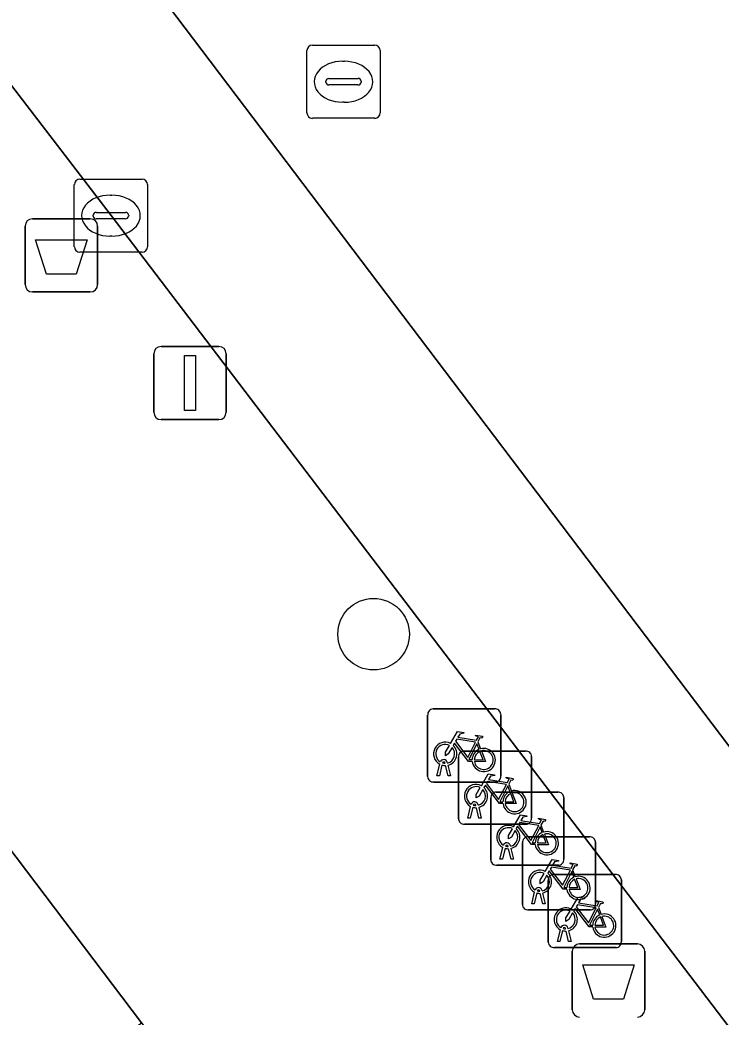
# Model space of a CAD drawing. Extents: x 160030 to 160839, y 385325 to 386450.
# Drawn here: x 160304.69 to 160314.28, y 385951.19 to 385964.82 of the extents above; entities that cross this region are included whole.
import ezdxf

# ---------------------------------------------------------------- set-up
doc = ezdxf.new("R2010")
doc.units = 0
for name, color, linetype in [('IMGEO_Afvalbak', 7, 'Continuous'), ('IMGEO_Boom', 7, 'Continuous'), ('IMGEO_Fietsenrek', 7, 'Continuous'), ('IMGEO_Kolk', 7, 'Continuous'), ('IMGEO_Lichtmast', 7, 'Continuous'), ('IMGEO_Pand', 7, 'Continuous'), ('IMGEO_Parkeervlak_open', 7, 'Continuous'), ('IMGEO_Rioolput', 7, 'Continuous'), ('IMGEO_Voetpad_open', 7, 'Continuous')]:
    doc.layers.add(name, color=color, linetype=linetype)

msp = doc.modelspace()

# ---------------------------------------------------------------- linework, layer by layer
at = {"layer": 'IMGEO_Afvalbak'}
for p, q in [((160304.865, 385962.102), (160305.655, 385962.102)), ((160305.655, 385962.102), (160304.865, 385962.102)), ((160304.765, 385961.202), (160304.765, 385962.002)), ((160304.765, 385962.002), (160304.765, 385961.202)), ((160305.755, 385962.002), (160305.755, 385961.202)), ((160305.755, 385961.202), (160305.755, 385962.002)), ((160305.655, 385961.102), (160304.865, 385961.102)), ((160304.865, 385961.102), (160305.655, 385961.102)), ((160312.344, 385952.188), (160313.134, 385952.188)), ((160313.134, 385952.188), (160312.344, 385952.188)), ((160312.244, 385951.288), (160312.244, 385952.088)), ((160312.244, 385952.088), (160312.244, 385951.288)), ((160313.234, 385952.088), (160313.234, 385951.288)), ((160313.234, 385951.288), (160313.234, 385952.088))]:
    msp.add_line(p, q, dxfattribs=at)
for points in [[(160304.908, 385961.816), (160305.612, 385961.816), (160305.463, 385961.346), (160305.057, 385961.346), (160304.908, 385961.816)], [(160312.387, 385951.902), (160313.091, 385951.902), (160312.942, 385951.432), (160312.536, 385951.432), (160312.387, 385951.902)]]:
    msp.add_lwpolyline(points, dxfattribs=at)
for centre, start, end in [((160304.865, 385962.002), 90, 180), ((160304.865, 385962.002), 90, 180), ((160305.655, 385962.002), 0, 90), ((160305.655, 385962.002), 360, 90), ((160304.865, 385961.202), 180, 270), ((160304.865, 385961.202), 180, 270), ((160305.655, 385961.202), 270, 0), ((160305.655, 385961.202), 270, 0), ((160312.344, 385952.088), 90, 180), ((160312.344, 385952.088), 90, 180), ((160313.134, 385952.088), 0, 90), ((160313.134, 385952.088), 360, 90), ((160312.344, 385951.288), 180, 270), ((160312.344, 385951.288), 180, 270), ((160313.134, 385951.288), 270, 0), ((160313.134, 385951.288), 270, 0)]:
    msp.add_arc(centre, 0.1, start, end, dxfattribs=at)
at = {"layer": 'IMGEO_Boom'}
msp.add_circle((160309.528, 385956.423), 0.489, dxfattribs=at)
at = {"layer": 'IMGEO_Fietsenrek'}
for p, q in [((160310.267, 385954.477), (160310.267, 385955.318)), ((160310.267, 385955.318), (160310.267, 385954.477)), ((160310.342, 385955.402), (160311.183, 385955.402)), ((160311.183, 385955.402), (160310.342, 385955.402)), ((160311.267, 385955.327), (160311.267, 385954.486)), ((160311.267, 385954.486), (160311.267, 385955.327)), ((160310.954, 385954.951), (160310.99, 385954.856)), ((160310.688, 385953.9), (160310.688, 385954.741)), ((160310.688, 385954.741), (160310.688, 385953.9)), ((160310.763, 385954.825), (160311.604, 385954.825)), ((160311.604, 385954.825), (160310.763, 385954.825)), ((160311.688, 385954.75), (160311.688, 385953.909)), ((160311.688, 385953.909), (160311.688, 385954.75)), ((160310.394, 385954.486), (160310.433, 385954.646)), ((160310.463, 385954.634), (160310.428, 385954.486)), ((160310.505, 385954.658), (160310.504, 385954.662)), ((160310.546, 385954.486), (160310.512, 385954.628)), ((160310.536, 385954.669), (160310.537, 385954.662)), ((160310.544, 385954.632), (160310.579, 385954.486)), ((160310.428, 385954.486), (160310.394, 385954.486)), ((160310.579, 385954.486), (160310.546, 385954.486)), ((160311.192, 385954.402), (160310.351, 385954.402)), ((160310.351, 385954.402), (160311.192, 385954.402)), ((160311.375, 385954.374), (160311.411, 385954.279)), ((160311.204, 385954.264), (160312.045, 385954.264)), ((160312.045, 385954.264), (160311.204, 385954.264)), ((160312.129, 385954.189), (160312.129, 385953.348)), ((160312.129, 385953.348), (160312.129, 385954.189)), ((160310.815, 385953.909), (160310.854, 385954.069)), ((160310.884, 385954.057), (160310.849, 385953.909)), ((160310.926, 385954.081), (160310.925, 385954.085)), ((160310.967, 385953.909), (160310.933, 385954.051)), ((160310.957, 385954.092), (160310.958, 385954.085)), ((160310.965, 385954.055), (160311, 385953.909)), ((160311.129, 385953.339), (160311.129, 385954.18)), ((160311.129, 385954.18), (160311.129, 385953.339)), ((160310.849, 385953.909), (160310.815, 385953.909)), ((160311, 385953.909), (160310.967, 385953.909)), ((160311.613, 385953.825), (160310.772, 385953.825)), ((160310.772, 385953.825), (160311.613, 385953.825)), ((160311.816, 385953.813), (160311.852, 385953.718)), ((160311.637, 385953.653), (160312.478, 385953.653)), ((160312.478, 385953.653), (160311.637, 385953.653)), ((160311.256, 385953.348), (160311.295, 385953.508)), ((160311.367, 385953.52), (160311.366, 385953.524)), ((160311.398, 385953.531), (160311.399, 385953.524)), ((160311.562, 385952.728), (160311.562, 385953.569)), ((160311.562, 385953.569), (160311.562, 385952.728)), ((160312.562, 385953.578), (160312.562, 385952.737)), ((160312.562, 385952.737), (160312.562, 385953.578)), ((160311.325, 385953.496), (160311.29, 385953.348)), ((160311.408, 385953.348), (160311.374, 385953.49)), ((160311.406, 385953.494), (160311.441, 385953.348)), ((160312.054, 385953.264), (160311.213, 385953.264)), ((160311.213, 385953.264), (160312.054, 385953.264)), ((160311.29, 385953.348), (160311.256, 385953.348)), ((160311.441, 385953.348), (160311.408, 385953.348)), ((160311.99, 385953.138), (160312.831, 385953.138)), ((160312.831, 385953.138), (160311.99, 385953.138)), ((160312.249, 385953.202), (160312.285, 385953.107)), ((160311.915, 385952.213), (160311.915, 385953.054)), ((160311.915, 385953.054), (160311.915, 385952.213)), ((160312.915, 385953.063), (160312.915, 385952.222)), ((160312.915, 385952.222), (160312.915, 385953.063)), ((160311.689, 385952.737), (160311.728, 385952.897)), ((160311.758, 385952.885), (160311.723, 385952.737)), ((160311.8, 385952.909), (160311.799, 385952.913)), ((160311.841, 385952.737), (160311.807, 385952.879)), ((160311.831, 385952.92), (160311.832, 385952.913)), ((160311.839, 385952.883), (160311.874, 385952.737)), ((160311.723, 385952.737), (160311.689, 385952.737)), ((160311.874, 385952.737), (160311.841, 385952.737)), ((160312.602, 385952.687), (160312.638, 385952.592)), ((160312.487, 385952.653), (160311.646, 385952.653)), ((160311.646, 385952.653), (160312.487, 385952.653)), ((160312.042, 385952.222), (160312.081, 385952.382)), ((160312.111, 385952.37), (160312.076, 385952.222)), ((160312.153, 385952.394), (160312.152, 385952.398)), ((160312.194, 385952.222), (160312.16, 385952.364)), ((160312.184, 385952.405), (160312.185, 385952.398)), ((160312.192, 385952.368), (160312.227, 385952.222)), ((160312.84, 385952.138), (160311.999, 385952.138)), ((160311.999, 385952.138), (160312.84, 385952.138)), ((160312.076, 385952.222), (160312.042, 385952.222)), ((160312.227, 385952.222), (160312.194, 385952.222))]:
    msp.add_line(p, q, dxfattribs=at)
for points in [[(160310.58, 385954.928), (160310.675, 385955.092), (160310.761, 385955.078), (160310.763, 385955.069), (160310.707, 385955.058), (160310.68, 385955.013), (160310.936, 385954.972)], [(160310.936, 385954.972), (160310.961, 385955.021), (160310.955, 385955.025), (160310.932, 385955.029), (160310.92, 385955.036), (160310.919, 385955.039), (160310.921, 385955.044), (160311.016, 385955.029), (160311.018, 385955.019), (160311.008, 385955.006), (160310.996, 385955), (160310.982, 385955.006), (160310.954, 385954.951)], [(160310.601, 385954.876), (160310.549, 385954.786), (160310.509, 385954.761), (160310.51, 385954.808), (160310.565, 385954.902)], [(160310.876, 385954.684), (160310.826, 385954.684), (160310.635, 385954.935), (160310.616, 385954.903)], [(160310.923, 385954.947), (160310.666, 385954.988), (160310.649, 385954.959), (160310.816, 385954.739), (160310.923, 385954.947)], [(160310.971, 385954.849), (160310.941, 385954.926), (160310.832, 385954.708), (160310.875, 385954.708)], [(160310.905, 385954.708), (160311.025, 385954.707), (160310.981, 385954.821)], [(160311.001, 385954.828), (160311.056, 385954.683), (160310.906, 385954.683)], [(160311.001, 385954.351), (160311.096, 385954.515), (160311.182, 385954.501), (160311.184, 385954.492), (160311.128, 385954.481), (160311.101, 385954.436), (160311.357, 385954.395)], [(160311.357, 385954.395), (160311.382, 385954.444), (160311.376, 385954.448), (160311.353, 385954.452), (160311.341, 385954.459), (160311.34, 385954.462), (160311.342, 385954.467), (160311.437, 385954.452), (160311.439, 385954.442), (160311.429, 385954.429), (160311.417, 385954.423), (160311.403, 385954.429), (160311.375, 385954.374)], [(160311.022, 385954.299), (160310.97, 385954.209), (160310.93, 385954.184), (160310.931, 385954.231), (160310.986, 385954.325)], [(160311.297, 385954.107), (160311.247, 385954.107), (160311.056, 385954.358), (160311.037, 385954.326)], [(160311.344, 385954.37), (160311.087, 385954.411), (160311.07, 385954.382), (160311.237, 385954.162), (160311.344, 385954.37)], [(160311.392, 385954.272), (160311.362, 385954.349), (160311.253, 385954.131), (160311.296, 385954.131)], [(160311.326, 385954.131), (160311.446, 385954.13), (160311.402, 385954.244)], [(160311.422, 385954.251), (160311.477, 385954.106), (160311.327, 385954.106)], [(160311.442, 385953.79), (160311.537, 385953.954), (160311.623, 385953.94), (160311.625, 385953.931), (160311.569, 385953.92), (160311.542, 385953.875), (160311.798, 385953.834)], [(160311.738, 385953.546), (160311.688, 385953.546), (160311.497, 385953.797), (160311.478, 385953.765)], [(160311.785, 385953.809), (160311.528, 385953.85), (160311.511, 385953.821), (160311.678, 385953.601), (160311.785, 385953.809)], [(160311.833, 385953.711), (160311.803, 385953.788), (160311.694, 385953.57), (160311.737, 385953.57)], [(160311.798, 385953.834), (160311.823, 385953.883), (160311.817, 385953.887), (160311.794, 385953.891), (160311.782, 385953.898), (160311.781, 385953.901), (160311.783, 385953.906), (160311.878, 385953.891), (160311.88, 385953.881), (160311.87, 385953.868), (160311.858, 385953.862), (160311.844, 385953.868), (160311.816, 385953.813)], [(160311.463, 385953.738), (160311.411, 385953.648), (160311.371, 385953.623), (160311.372, 385953.67), (160311.427, 385953.764)], [(160311.767, 385953.57), (160311.887, 385953.569), (160311.843, 385953.683)], [(160311.863, 385953.69), (160311.918, 385953.545), (160311.768, 385953.545)], [(160311.875, 385953.179), (160311.97, 385953.343), (160312.056, 385953.329), (160312.058, 385953.32), (160312.002, 385953.309), (160311.975, 385953.264), (160312.231, 385953.223)], [(160312.218, 385953.198), (160311.961, 385953.239), (160311.944, 385953.21), (160312.111, 385952.99), (160312.218, 385953.198)], [(160312.231, 385953.223), (160312.256, 385953.272), (160312.25, 385953.276), (160312.227, 385953.28), (160312.215, 385953.287), (160312.214, 385953.29), (160312.216, 385953.295), (160312.311, 385953.28), (160312.313, 385953.27), (160312.303, 385953.257), (160312.291, 385953.251), (160312.277, 385953.257), (160312.249, 385953.202)], [(160311.896, 385953.127), (160311.844, 385953.037), (160311.804, 385953.012), (160311.805, 385953.059), (160311.86, 385953.153)], [(160312.171, 385952.935), (160312.121, 385952.935), (160311.93, 385953.186), (160311.911, 385953.154)], [(160312.266, 385953.1), (160312.236, 385953.177), (160312.127, 385952.959), (160312.17, 385952.959)], [(160312.2, 385952.959), (160312.32, 385952.958), (160312.276, 385953.072)], [(160312.296, 385953.079), (160312.351, 385952.934), (160312.201, 385952.934)], [(160312.228, 385952.664), (160312.323, 385952.828), (160312.409, 385952.814), (160312.411, 385952.805), (160312.355, 385952.794), (160312.328, 385952.749), (160312.584, 385952.708)], [(160312.571, 385952.683), (160312.314, 385952.724), (160312.297, 385952.695), (160312.464, 385952.475), (160312.571, 385952.683)], [(160312.584, 385952.708), (160312.609, 385952.757), (160312.603, 385952.761), (160312.58, 385952.765), (160312.568, 385952.772), (160312.567, 385952.775), (160312.569, 385952.78), (160312.664, 385952.765), (160312.666, 385952.755), (160312.656, 385952.742), (160312.644, 385952.736), (160312.63, 385952.742), (160312.602, 385952.687)], [(160312.249, 385952.612), (160312.197, 385952.522), (160312.157, 385952.497), (160312.158, 385952.544), (160312.213, 385952.638)], [(160312.524, 385952.42), (160312.474, 385952.42), (160312.283, 385952.671), (160312.264, 385952.639)], [(160312.619, 385952.585), (160312.589, 385952.662), (160312.48, 385952.444), (160312.523, 385952.444)], [(160312.553, 385952.444), (160312.673, 385952.443), (160312.629, 385952.557)], [(160312.649, 385952.564), (160312.704, 385952.419), (160312.554, 385952.419)]]:
    msp.add_lwpolyline(points, dxfattribs=at)
for centre, radius, start, end in [((160310.345, 385955.324), 0.0779, 92.4484, 184.2845), ((160310.345, 385955.324), 0.0779, 92.4484, 184.2845), ((160311.189, 385955.324), 0.0779, 2.4484, 94.2845), ((160311.189, 385955.324), 0.0779, 2.4484, 94.2845), ((160310.507, 385954.787), 0.159, 62.6766, 242.1369), ((160310.507, 385954.787), 0.129, 63.3192, 238.903), ((160310.507, 385954.787), 0.129, 283.6043, 43.4302), ((160310.507, 385954.787), 0.159, 283.5766, 46.6042), ((160311.034, 385954.703), 0.159, 187.0065, 105.7708), ((160310.766, 385954.747), 0.0779, 92.4484, 184.2845), ((160310.766, 385954.747), 0.0779, 92.4484, 184.2845), ((160311.034, 385954.703), 0.159, 113.3408, 178.3217), ((160311.034, 385954.703), 0.129, 113.923, 177.9556), ((160311.034, 385954.703), 0.129, 188.6715, 104.5883), ((160311.61, 385954.747), 0.0779, 2.4484, 94.2845), ((160311.61, 385954.747), 0.0779, 2.4484, 94.2845), ((160310.487, 385954.658), 0.0499, 12.8025, 158.6934), ((160310.507, 385954.787), 0.159, 253.9967, 271.7867), ((160310.487, 385954.658), 0.0174, 12.8025, 163.4502), ((160310.507, 385954.787), 0.129, 253.415, 269.0204), ((160310.345, 385954.48), 0.0779, 182.4484, 274.2845), ((160310.345, 385954.48), 0.0779, 182.4484, 274.2845), ((160311.189, 385954.48), 0.0779, 272.4484, 4.2845), ((160311.189, 385954.48), 0.0779, 272.4484, 4.2845), ((160310.928, 385954.21), 0.159, 62.6766, 242.1369), ((160310.928, 385954.21), 0.129, 63.3192, 238.903), ((160310.928, 385954.21), 0.159, 283.5766, 46.6042), ((160310.928, 385954.21), 0.129, 283.6043, 43.4302), ((160311.207, 385954.186), 0.0779, 92.4484, 184.2845), ((160311.207, 385954.186), 0.0779, 92.4484, 184.2845), ((160311.455, 385954.126), 0.159, 113.3408, 178.3217), ((160311.455, 385954.126), 0.159, 187.0065, 105.7708), ((160311.455, 385954.126), 0.129, 113.923, 177.9556), ((160311.455, 385954.126), 0.129, 188.6715, 104.5883), ((160312.051, 385954.186), 0.0779, 2.4484, 94.2845), ((160312.051, 385954.186), 0.0779, 2.4484, 94.2845), ((160310.908, 385954.081), 0.0499, 12.8025, 158.6934), ((160310.928, 385954.21), 0.159, 253.9967, 271.7867), ((160310.908, 385954.081), 0.0174, 12.8025, 163.4502), ((160310.928, 385954.21), 0.129, 253.415, 269.0204), ((160311.61, 385953.903), 0.0779, 272.4484, 4.2845), ((160311.61, 385953.903), 0.0779, 272.4484, 4.2845), ((160310.766, 385953.903), 0.0779, 182.4484, 274.2845), ((160310.766, 385953.903), 0.0779, 182.4484, 274.2845), ((160311.369, 385953.649), 0.159, 62.6766, 242.1369), ((160311.369, 385953.649), 0.129, 63.3192, 238.903), ((160311.369, 385953.649), 0.129, 283.6043, 43.4302), ((160311.369, 385953.649), 0.159, 283.5766, 46.6042), ((160311.64, 385953.575), 0.0779, 92.4484, 184.2845), ((160311.64, 385953.575), 0.0779, 92.4484, 184.2845), ((160311.896, 385953.565), 0.159, 113.3408, 178.3217), ((160311.896, 385953.565), 0.159, 187.0065, 105.7708), ((160311.896, 385953.565), 0.129, 113.923, 177.9556), ((160311.896, 385953.565), 0.129, 188.6715, 104.5883), ((160312.484, 385953.575), 0.0779, 2.4484, 94.2845), ((160312.484, 385953.575), 0.0779, 2.4484, 94.2845), ((160311.349, 385953.52), 0.0499, 12.8025, 158.6934), ((160311.349, 385953.52), 0.0174, 12.8025, 163.4502), ((160311.369, 385953.649), 0.129, 253.415, 269.0204), ((160311.369, 385953.649), 0.159, 253.9967, 271.7867), ((160311.207, 385953.342), 0.0779, 182.4484, 274.2845), ((160311.207, 385953.342), 0.0779, 182.4484, 274.2845), ((160312.051, 385953.342), 0.0779, 272.4484, 4.2845), ((160312.051, 385953.342), 0.0779, 272.4484, 4.2845), ((160311.802, 385953.038), 0.159, 62.6766, 242.1369), ((160311.802, 385953.038), 0.129, 63.3192, 238.903), ((160311.802, 385953.038), 0.129, 283.6043, 43.4302), ((160311.802, 385953.038), 0.159, 283.5766, 46.6042), ((160311.993, 385953.06), 0.0779, 92.4484, 184.2845), ((160311.993, 385953.06), 0.0779, 92.4484, 184.2845), ((160312.329, 385952.954), 0.159, 113.3408, 178.3217), ((160312.329, 385952.954), 0.159, 187.0065, 105.7708), ((160312.837, 385953.06), 0.0779, 2.4484, 94.2845), ((160312.837, 385953.06), 0.0779, 2.4484, 94.2845), ((160311.782, 385952.909), 0.0499, 12.8025, 158.6934), ((160312.329, 385952.954), 0.129, 113.923, 177.9556), ((160312.329, 385952.954), 0.129, 188.6715, 104.5883), ((160311.802, 385953.038), 0.159, 253.9967, 271.7867), ((160311.782, 385952.909), 0.0174, 12.8025, 163.4502), ((160311.802, 385953.038), 0.129, 253.415, 269.0204), ((160311.64, 385952.731), 0.0779, 182.4484, 274.2845), ((160311.64, 385952.731), 0.0779, 182.4484, 274.2845), ((160312.155, 385952.523), 0.159, 62.6766, 242.1369), ((160312.484, 385952.731), 0.0779, 272.4484, 4.2845), ((160312.484, 385952.731), 0.0779, 272.4484, 4.2845), ((160312.155, 385952.523), 0.129, 63.3192, 238.903), ((160312.155, 385952.523), 0.129, 283.6043, 43.4302), ((160312.155, 385952.523), 0.159, 283.5766, 46.6042), ((160312.682, 385952.439), 0.159, 113.3408, 178.3217), ((160312.682, 385952.439), 0.159, 187.0065, 105.7708), ((160312.682, 385952.439), 0.129, 113.923, 177.9556), ((160312.682, 385952.439), 0.129, 188.6715, 104.5883), ((160312.135, 385952.394), 0.0499, 12.8025, 158.6934), ((160312.135, 385952.394), 0.0174, 12.8025, 163.4502), ((160312.155, 385952.523), 0.159, 253.9967, 271.7867), ((160312.155, 385952.523), 0.129, 253.415, 269.0204), ((160311.993, 385952.216), 0.0779, 182.4484, 274.2845), ((160311.993, 385952.216), 0.0779, 182.4484, 274.2845), ((160312.837, 385952.216), 0.0779, 272.4484, 4.2845), ((160312.837, 385952.216), 0.0779, 272.4484, 4.2845)]:
    msp.add_arc(centre, radius, start, end, dxfattribs=at)
at = {"layer": 'IMGEO_Kolk'}
for p, q in [((160305.512, 385962.645), (160306.364, 385962.645)), ((160305.437, 385961.719), (160305.437, 385962.571)), ((160306.438, 385962.571), (160306.438, 385961.719)), ((160305.925, 385962.425), (160305.95, 385962.425)), ((160305.696, 385962.139), (160305.696, 385962.151)), ((160306.134, 385962.102), (160305.736, 385962.102)), ((160305.739, 385962.188), (160306.137, 385962.188)), ((160306.18, 385962.151), (160306.18, 385962.139)), ((160305.948, 385961.865), (160305.923, 385961.865)), ((160306.364, 385961.645), (160305.512, 385961.645))]:
    msp.add_line(p, q, dxfattribs=at)
for points in [[(160305.512, 385962.645), (160306.364, 385962.645)], [(160305.437, 385961.719), (160305.437, 385962.571)], [(160306.438, 385962.571), (160306.438, 385961.719)], [(160306.364, 385961.645), (160305.512, 385961.645)]]:
    msp.add_lwpolyline(points, dxfattribs=at)
for centre, radius, start, end in [((160305.514, 385962.569), 0.0765, 91.552, 178.448), ((160305.514, 385962.569), 0.0765, 91.552, 178.448), ((160306.362, 385962.569), 0.0765, 1.552, 88.448), ((160306.362, 385962.569), 0.0765, 1.552, 88.448), ((160305.736, 385962.148), 0.0403, 85.8775, 175.7526), ((160305.733, 385962.138), 0.0366, 178.938, 274.7102), ((160306.137, 385962.145), 0.043, 264.8664, 352.4533), ((160306.141, 385962.15), 0.0386, 1.7309, 96.639), ((160305.514, 385961.721), 0.0765, 181.552, 268.448), ((160305.514, 385961.721), 0.0765, 181.552, 268.448), ((160306.362, 385961.721), 0.0765, 271.552, 358.448), ((160306.362, 385961.721), 0.0765, 271.552, 358.448)]:
    msp.add_arc(centre, radius, start, end, dxfattribs=at)
for centre, major_axis, ratio, start_param, end_param in [((160305.924, 385962.145), (-0.387, 0.002), 0.722429, 4.712389, 7.853982), ((160305.949, 385962.145), (-0.39, 0.002), 0.717154, 1.570796, 4.712389)]:
    msp.add_ellipse(centre, major_axis=major_axis, ratio=ratio, start_param=start_param, end_param=end_param, dxfattribs=at)
at = {"layer": 'IMGEO_Lichtmast'}
for p, q in [((160306.623, 385960.357), (160307.413, 385960.357)), ((160307.413, 385960.357), (160306.623, 385960.357)), ((160306.523, 385959.457), (160306.523, 385960.257)), ((160306.523, 385960.257), (160306.523, 385959.457)), ((160307.513, 385960.257), (160307.513, 385959.457)), ((160307.513, 385959.457), (160307.513, 385960.257)), ((160307.413, 385959.357), (160306.623, 385959.357)), ((160306.623, 385959.357), (160307.413, 385959.357))]:
    msp.add_line(p, q, dxfattribs=at)
msp.add_lwpolyline([(160306.943, 385960.232), (160307.093, 385960.232), (160307.093, 385959.482), (160306.943, 385959.482), (160306.943, 385960.232)], dxfattribs=at)
for centre, start, end in [((160306.623, 385960.257), 90, 180), ((160306.623, 385960.257), 90, 180), ((160307.413, 385960.257), 0, 90), ((160307.413, 385960.257), 360, 90), ((160306.623, 385959.457), 180, 270), ((160306.623, 385959.457), 180, 270), ((160307.413, 385959.457), 270, 0), ((160307.413, 385959.457), 270, 0)]:
    msp.add_arc(centre, 0.1, start, end, dxfattribs=at)
at = {"layer": 'IMGEO_Pand'}
msp.add_lwpolyline([(160311.028, 385934.695), (160315.959, 385938.476), (160309.261, 385947.325), (160307.532, 385946.017), (160304.654, 385949.82), (160306.355, 385951.108), (160301.098, 385958.053), (160299.376, 385956.749), (160296.492, 385960.559), (160298.215, 385961.863), (160296.888, 385963.664), (160292.909, 385968.884)], dxfattribs=at)
at = {"layer": 'IMGEO_Parkeervlak_open'}
msp.add_lwpolyline([(160301.963, 385978.996), (160301.836, 385979.151), (160301.142, 385980.03), (160297.464, 385977.233), (160325.133, 385940.705), (160328.828, 385943.51), (160325.391, 385947.963), (160325.679, 385948.172), (160325.832, 385947.978), (160351.422, 385967.377)], dxfattribs=at)
msp.add_lwpolyline([(160297.464, 385977.233), (160295.521, 385975.755), (160297.407, 385973.279), (160305.939, 385962.146), (160320.164, 385943.468), (160321.032, 385942.311), (160323.288, 385939.305), (160325.133, 385940.705)], close=True, dxfattribs=at)
at = {"layer": 'IMGEO_Rioolput'}
for p, q in [((160308.691, 385964.476), (160309.543, 385964.476)), ((160308.616, 385963.55), (160308.616, 385964.402)), ((160309.617, 385964.402), (160309.617, 385963.55)), ((160309.104, 385964.256), (160309.129, 385964.256)), ((160308.918, 385964.019), (160309.316, 385964.019)), ((160308.875, 385963.97), (160308.875, 385963.982)), ((160309.313, 385963.933), (160308.915, 385963.933)), ((160309.359, 385963.982), (160309.359, 385963.97)), ((160309.127, 385963.696), (160309.102, 385963.696)), ((160309.543, 385963.476), (160308.691, 385963.476))]:
    msp.add_line(p, q, dxfattribs=at)
for points in [[(160308.691, 385964.476), (160309.543, 385964.476)], [(160308.616, 385963.55), (160308.616, 385964.402)], [(160309.617, 385964.402), (160309.617, 385963.55)], [(160309.543, 385963.476), (160308.691, 385963.476)]]:
    msp.add_lwpolyline(points, dxfattribs=at)
for centre, radius, start, end in [((160308.693, 385964.4), 0.0765, 91.552, 178.448), ((160308.693, 385964.4), 0.0765, 91.552, 178.448), ((160309.541, 385964.4), 0.0765, 1.552, 88.448), ((160309.541, 385964.4), 0.0765, 1.552, 88.448), ((160308.915, 385963.979), 0.0403, 85.8775, 175.7526), ((160309.32, 385963.981), 0.0386, 1.7309, 96.639), ((160308.912, 385963.969), 0.0366, 178.938, 274.7102), ((160309.316, 385963.976), 0.043, 264.8664, 352.4533), ((160308.693, 385963.552), 0.0765, 181.552, 268.448), ((160308.693, 385963.552), 0.0765, 181.552, 268.448), ((160309.541, 385963.552), 0.0765, 271.552, 358.448), ((160309.541, 385963.552), 0.0765, 271.552, 358.448)]:
    msp.add_arc(centre, radius, start, end, dxfattribs=at)
for centre, major_axis, ratio, start_param, end_param in [((160309.103, 385963.976), (-0.387, 0.002), 0.722429, 4.712389, 7.853982), ((160309.128, 385963.976), (-0.39, 0.002), 0.717154, 1.570796, 4.712389)]:
    msp.add_ellipse(centre, major_axis=major_axis, ratio=ratio, start_param=start_param, end_param=end_param, dxfattribs=at)
at = {"layer": 'IMGEO_Voetpad_open'}
msp.add_lwpolyline([(160305.939, 385962.146), (160297.407, 385973.279), (160295.521, 385975.755), (160290.569, 385971.981), (160292.909, 385968.884), (160296.888, 385963.664), (160298.215, 385961.863), (160301.098, 385958.053), (160306.355, 385951.108), (160309.261, 385947.325), (160315.959, 385938.476), (160321.032, 385942.311), (160320.164, 385943.468)], close=True, dxfattribs=at)

doc.saveas('drawing.dxf')
